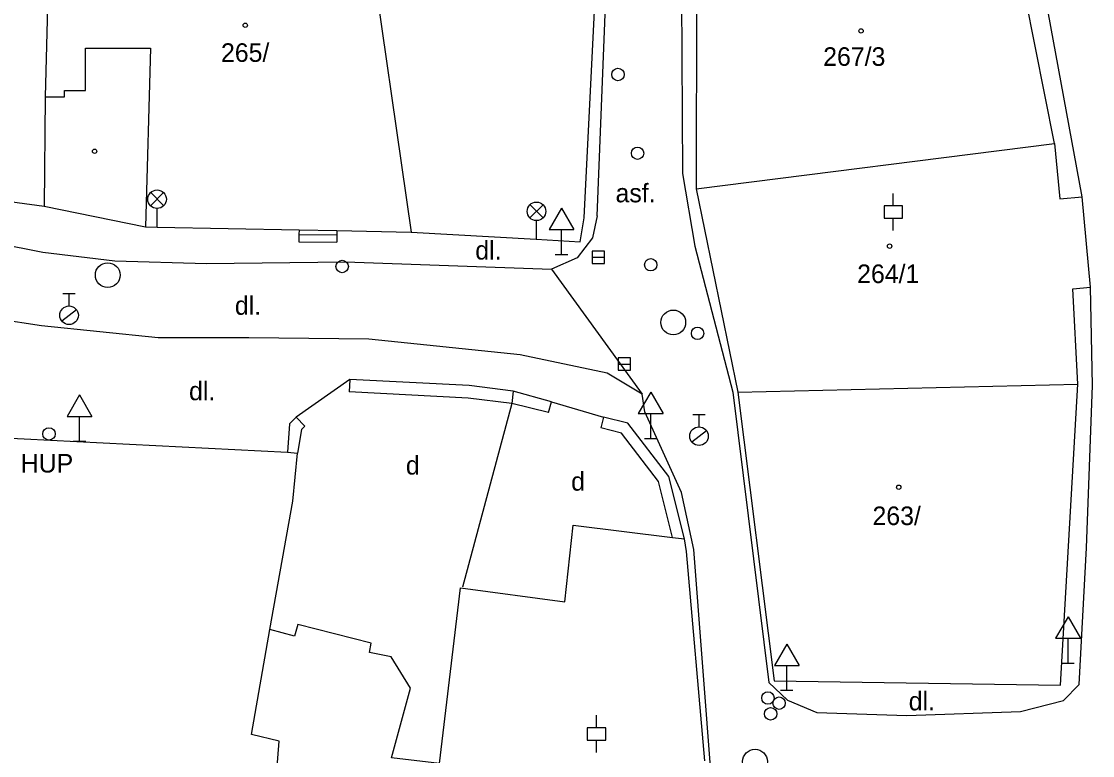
# Model space of a CAD drawing. Extents: x -737812 to -729375, y -1123000 to -1115500.
# Drawn here: x -735863.33 to -735820.11, y -1119538.46 to -1119508.82 of the extents above; entities that cross this region are included whole.
import ezdxf

# ---------------------------------------------------------------- set-up
doc = ezdxf.new("R2010")
doc.units = 0
for name, color, linetype in [('Doplňkové značky', 7, 'Continuous'), ('Hranice - ploty_ zdi', 7, 'Continuous'), ('Hranice parcel a úz_ celk', 7, 'Continuous'), ('Komunikace', 7, 'Continuous'), ('Pomocné popisy', 7, 'Continuous'), ('Popisy povr_ zn_ inž_ sítí', 7, 'Continuous'), ('Povr_ zn_ inž_ sítí - el_', 7, 'Continuous'), ('Povr_ zn_ inž_ sítí - kan_', 7, 'Continuous'), ('Povr_ zn_ inž_ sítí - vod_', 7, 'Continuous'), ('Stavební objekty', 7, 'Continuous'), ('Značky druhů budov', 7, 'Continuous'), ('Značky druhů pozemků', 7, 'Continuous'), ('Čísla popisná', 7, 'Continuous')]:
    doc.layers.add(name, color=color, linetype=linetype)

msp = doc.modelspace()

# ---------------------------------------------------------------- linework, layer by layer
at = {"layer": 'Doplňkové značky'}
for p, q in [((-735841.54, -1119516.354), (-735842.04, -1119517.22)), ((-735841.54, -1119516.354), (-735841.04, -1119517.22)), ((-735842.04, -1119517.22), (-735841.04, -1119517.22)), ((-735841.54, -1119518.22), (-735841.54, -1119517.22)), ((-735841.79, -1119518.22), (-735841.29, -1119518.22)), ((-735837.94, -1119523.784), (-735838.44, -1119524.65)), ((-735837.94, -1119523.784), (-735837.44, -1119524.65)), ((-735860.99, -1119523.894), (-735861.49, -1119524.76)), ((-735860.99, -1119523.894), (-735860.49, -1119524.76)), ((-735838.44, -1119524.65), (-735837.44, -1119524.65)), ((-735837.94, -1119525.65), (-735837.94, -1119524.65)), ((-735861.49, -1119524.76), (-735860.49, -1119524.76)), ((-735860.99, -1119525.76), (-735860.99, -1119524.76)), ((-735861.24, -1119525.76), (-735860.74, -1119525.76)), ((-735838.19, -1119525.65), (-735837.69, -1119525.65)), ((-735821.1, -1119532.854), (-735821.6, -1119533.72)), ((-735821.1, -1119532.854), (-735820.6, -1119533.72)), ((-735821.6, -1119533.72), (-735820.6, -1119533.72)), ((-735821.1, -1119534.72), (-735821.1, -1119533.72)), ((-735832.45, -1119533.954), (-735832.95, -1119534.82)), ((-735832.45, -1119533.954), (-735831.95, -1119534.82)), ((-735832.95, -1119534.82), (-735831.95, -1119534.82)), ((-735832.45, -1119535.82), (-735832.45, -1119534.82)), ((-735821.35, -1119534.72), (-735820.85, -1119534.72)), ((-735832.7, -1119535.82), (-735832.2, -1119535.82))]:
    msp.add_line(p, q, dxfattribs=at)
for radius in [0.25, 0.0005]:
    msp.add_circle((-735862.221, -1119525.47), radius, dxfattribs=at)
at = {"layer": 'Hranice - ploty_ zdi'}
for p, q in [((-735852.13, -1119517.23), (-735852.14, -1119517.42)), ((-735850.6, -1119517.26), (-735850.61, -1119517.43)), ((-735852.14, -1119517.42), (-735850.61, -1119517.43)), ((-735852.14, -1119517.42), (-735852.14, -1119517.72)), ((-735852.14, -1119517.72), (-735850.61, -1119517.73)), ((-735850.61, -1119517.43), (-735850.61, -1119517.73)), ((-735850.08, -1119523.27), (-735852.25, -1119524.8)), ((-735850.08, -1119523.27), (-735850.11, -1119523.77)), ((-735845.26, -1119523.52), (-735850.08, -1119523.27)), ((-735845.3, -1119524.02), (-735850.11, -1119523.77)), ((-735843.49, -1119523.74), (-735845.26, -1119523.52)), ((-735843.49, -1119523.74), (-735843.55, -1119524.24)), ((-735841.95, -1119524.18), (-735843.49, -1119523.74)), ((-735843.55, -1119524.24), (-735845.3, -1119524.02)), ((-735842.07, -1119524.61), (-735843.55, -1119524.24)), ((-735842.07, -1119524.61), (-735841.95, -1119524.18)), ((-735841.95, -1119524.18), (-735839.84, -1119524.79)), ((-735852.52, -1119525.06), (-735852.59, -1119526.21)), ((-735852.25, -1119524.8), (-735852.52, -1119525.06)), ((-735851.9, -1119525.16), (-735852.25, -1119524.8)), ((-735851.9, -1119525.16), (-735852.03, -1119525.29)), ((-735839.84, -1119524.79), (-735839.95, -1119525.23)), ((-735838.86, -1119525.04), (-735839.84, -1119524.79)), ((-735837.21, -1119527.19), (-735838.86, -1119525.04)), ((-735852.03, -1119525.29), (-735852.19, -1119526.25)), ((-735839.12, -1119525.44), (-735839.95, -1119525.23)), ((-735837.62, -1119527.39), (-735839.12, -1119525.44)), ((-735836.58, -1119529.71), (-735837.21, -1119527.19)), ((-735837.06, -1119529.65), (-735837.62, -1119527.39))]:
    msp.add_line(p, q, dxfattribs=at)
at = {"layer": 'Hranice parcel a úz_ celk'}
msp.add_lwpolyline([(-735843.55, -1119524.24), (-735845.54, -1119531.65)], dxfattribs=at)
at = {"layer": 'Komunikace'}
for p, q in [((-735820.53, -1119515.9), (-735823.84, -1119497.81)), ((-735840.1, -1119516.67), (-735839.62, -1119504.39)), ((-735836.7, -1119506.67), (-735836.66, -1119514.95)), ((-735836.66, -1119514.95), (-735836.16, -1119517.89)), ((-735867.04, -1119517.23), (-735862.47, -1119518.13)), ((-735862.47, -1119518.13), (-735859.57, -1119518.48)), ((-735836.16, -1119517.89), (-735834.62, -1119523.78)), ((-735859.57, -1119518.48), (-735855.87, -1119518.59)), ((-735855.87, -1119518.59), (-735850.25, -1119518.52)), ((-735850.25, -1119518.52), (-735841.94, -1119518.82)), ((-735840.91, -1119518.36), (-735841.94, -1119518.82)), ((-735841.94, -1119518.82), (-735838.28, -1119523.87)), ((-735820.11, -1119523.51), (-735820.19, -1119519.54)), ((-735862.52, -1119521.1), (-735866.12, -1119520.57)), ((-735857.82, -1119521.59), (-735862.52, -1119521.1)), ((-735854.15, -1119521.59), (-735857.82, -1119521.59)), ((-735849.31, -1119521.64), (-735854.15, -1119521.59)), ((-735843.21, -1119522.28), (-735849.31, -1119521.64)), ((-735839.7, -1119523.02), (-735843.21, -1119522.28)), ((-735838.28, -1119523.87), (-735839.7, -1119523.02)), ((-735838.18, -1119524.58), (-735838.28, -1119523.87)), ((-735834.62, -1119523.78), (-735833.17, -1119535.51)), ((-735820.36, -1119530.07), (-735820.11, -1119523.51)), ((-735836.7, -1119527.83), (-735838.18, -1119524.58)), ((-735836.2, -1119530.14), (-735836.7, -1119527.83)), ((-735835.417, -1119540.275), (-735836.2, -1119530.14)), ((-735820.65, -1119535.59), (-735820.36, -1119530.07)), ((-735831.23, -1119536.71), (-735827.6, -1119536.84)), ((-735827.6, -1119536.84), (-735823.02, -1119536.67))]:
    msp.add_line(p, q, dxfattribs=at)
for points in [[(-735840.1, -1119516.67), (-735840.29, -1119517.55), (-735840.91, -1119518.36)], [(-735833.17, -1119535.51), (-735832.42, -1119536.22), (-735831.23, -1119536.71)], [(-735823.02, -1119536.67), (-735821.29, -1119536.23), (-735820.65, -1119535.59)]]:
    msp.add_lwpolyline(points, dxfattribs=at)
at = {"layer": 'Povr_ zn_ inž_ sítí - el_'}
for p, q in [((-735858.124, -1119516.258), (-735857.596, -1119515.73)), ((-735857.588, -1119516.255), (-735858.116, -1119515.726)), ((-735857.86, -1119517.12), (-735857.86, -1119516.37)), ((-735842.814, -1119516.748), (-735842.286, -1119516.22)), ((-735842.278, -1119516.745), (-735842.806, -1119516.216)), ((-735842.55, -1119517.61), (-735842.55, -1119516.86))]:
    msp.add_line(p, q, dxfattribs=at)
for centre in [(-735857.86, -1119515.995), (-735842.55, -1119516.485)]:
    msp.add_circle(centre, 0.375, dxfattribs=at)
at = {"layer": 'Povr_ zn_ inž_ sítí - kan_'}
for p, q in [((-735840.3, -1119518.34), (-735839.8, -1119518.34)), ((-735839.25, -1119522.65), (-735838.75, -1119522.65))]:
    msp.add_line(p, q, dxfattribs=at)
for points in [[(-735840.3, -1119518.591), (-735839.8, -1119518.591), (-735839.8, -1119518.09), (-735840.3, -1119518.09)], [(-735839.25, -1119522.901), (-735838.75, -1119522.901), (-735838.75, -1119522.4), (-735839.25, -1119522.4)]]:
    msp.add_lwpolyline(points, close=True, dxfattribs=at)
for centre in [(-735859.85, -1119519.06), (-735837.03, -1119520.97), (-735833.73, -1119538.7)]:
    msp.add_circle(centre, 0.5, dxfattribs=at)
at = {"layer": 'Povr_ zn_ inž_ sítí - vod_'}
for p, q in [((-735861.66, -1119519.805), (-735861.16, -1119519.805)), ((-735861.41, -1119520.305), (-735861.41, -1119519.805)), ((-735861.704, -1119520.911), (-735861.114, -1119520.448)), ((-735836.24, -1119524.685), (-735835.74, -1119524.685)), ((-735835.99, -1119525.185), (-735835.99, -1119524.685)), ((-735836.284, -1119525.791), (-735835.694, -1119525.328))]:
    msp.add_line(p, q, dxfattribs=at)
for centre, radius in [((-735839.26, -1119510.96), 0.25), ((-735838.47, -1119514.14), 0.25), ((-735850.39, -1119518.71), 0.25), ((-735837.94, -1119518.64), 0.25), ((-735861.41, -1119520.68), 0.375), ((-735836.05, -1119521.41), 0.25), ((-735835.99, -1119525.56), 0.375), ((-735833.21, -1119536.13), 0.25), ((-735832.76, -1119536.34), 0.25), ((-735833.1, -1119536.77), 0.25)]:
    msp.add_circle(centre, radius, dxfattribs=at)
at = {"layer": 'Stavební objekty'}
for p, q in [((-735840.62, -1119516.74), (-735839.96, -1119503.33)), ((-735821.64, -1119513.74), (-735823.32, -1119505.3)), ((-735836.09, -1119506.58), (-735836.1, -1119515.58)), ((-735836.1, -1119515.58), (-735821.64, -1119513.74)), ((-735821.64, -1119513.74), (-735821.43, -1119515.98)), ((-735878.92, -1119513.97), (-735862.41, -1119516.28)), ((-735836.1, -1119515.58), (-735834.43, -1119523.78)), ((-735821.43, -1119515.98), (-735820.53, -1119515.9)), ((-735820.19, -1119519.54), (-735820.53, -1119515.9)), ((-735862.41, -1119516.28), (-735858.33, -1119517.11)), ((-735840.79, -1119517.71), (-735840.62, -1119516.74)), ((-735858.33, -1119517.11), (-735857.86, -1119517.12)), ((-735857.86, -1119517.12), (-735852.13, -1119517.23)), ((-735852.13, -1119517.23), (-735850.6, -1119517.26)), ((-735850.6, -1119517.26), (-735847.6, -1119517.32)), ((-735847.6, -1119517.32), (-735842.56, -1119517.61)), ((-735842.56, -1119517.61), (-735840.79, -1119517.71)), ((-735820.91, -1119519.61), (-735820.19, -1119519.54)), ((-735820.7, -1119523.46), (-735820.91, -1119519.61)), ((-735834.43, -1119523.78), (-735820.7, -1119523.46)), ((-735834.43, -1119523.78), (-735832.96, -1119535.44)), ((-735821.4, -1119535.61), (-735820.7, -1119523.46)), ((-735864.3, -1119525.62), (-735852.59, -1119526.21)), ((-735852.59, -1119526.21), (-735852.19, -1119526.25)), ((-735836.5, -1119530.21), (-735836.58, -1119529.71)), ((-735835.76, -1119538.67), (-735836.5, -1119530.21)), ((-735832.96, -1119535.44), (-735821.4, -1119535.61))]:
    msp.add_line(p, q, dxfattribs=at)
for points in [[(-735862.19, -1119504.6), (-735862.37, -1119511.86), (-735862.41, -1119516.28)], [(-735849.39, -1119504.9), (-735847.6, -1119517.32)], [(-735862.37, -1119511.86), (-735861.59, -1119511.86), (-735861.59, -1119511.61), (-735860.75, -1119511.61), (-735860.75, -1119509.9), (-735858.13, -1119509.9), (-735858.33, -1119517.11)], [(-735853.118, -1119540.275), (-735852.93, -1119537.88), (-735854.05, -1119537.61), (-735853.31, -1119533.36), (-735852.38, -1119528.18), (-735852.19, -1119526.25)], [(-735843.456, -1119540.275), (-735843.34, -1119539.15), (-735846.46, -1119538.78), (-735845.62, -1119531.68), (-735841.4, -1119532.25), (-735841.07, -1119529.15), (-735837.06, -1119529.65), (-735836.58, -1119529.71)], [(-735846.46, -1119538.78), (-735848.4, -1119538.55), (-735847.63, -1119535.73), (-735848.41, -1119534.47), (-735849.29, -1119534.29), (-735849.22, -1119533.92), (-735852.18, -1119533.16), (-735852.32, -1119533.64), (-735853.31, -1119533.36)]]:
    msp.add_lwpolyline(points, dxfattribs=at)
at = {"layer": 'Značky druhů budov'}
for centre in [(-735854.3, -1119508.97), (-735829.45, -1119509.2), (-735860.38, -1119514.06), (-735828.3, -1119517.89), (-735827.93, -1119527.62)]:
    msp.add_circle(centre, 0.0875, dxfattribs=at)
at = {"layer": 'Značky druhů pozemků'}
for p, q in [((-735828.15, -1119516.26), (-735828.15, -1119515.76)), ((-735828.15, -1119517.26), (-735828.15, -1119516.76)), ((-735840.13, -1119537.33), (-735840.13, -1119536.83)), ((-735840.13, -1119538.33), (-735840.13, -1119537.83))]:
    msp.add_line(p, q, dxfattribs=at)
for points in [[(-735828.525, -1119516.76), (-735827.775, -1119516.76), (-735827.775, -1119516.26), (-735828.525, -1119516.26)], [(-735840.505, -1119537.83), (-735839.755, -1119537.83), (-735839.755, -1119537.33), (-735840.505, -1119537.33)]]:
    msp.add_lwpolyline(points, close=True, dxfattribs=at)

# ---------------------------------------------------------------- texts
at = {"layer": 'Pomocné popisy'}
for s, p in [('asf.', (-735839.36, -1119516.12)), ('dl.', (-735845.02, -1119518.43)), ('dl.', (-735854.72, -1119520.66)), ('dl.', (-735856.57, -1119524.11)), ('d', (-735847.82, -1119527.11)), ('d', (-735841.15, -1119527.76)), ('dl.', (-735827.53, -1119536.63))]:
    msp.add_text(s, height=0.75, dxfattribs=at).set_placement(p)
at = {"layer": 'Popisy povr_ zn_ inž_ sítí'}
msp.add_text('HUP', height=0.75, dxfattribs=at).set_placement((-735863.36, -1119527.03))
at = {"layer": 'Čísla popisná'}
for s, p in [('265/', (-735855.28, -1119510.45)), ('267/3', (-735830.98, -1119510.61)), ('264/1', (-735829.61, -1119519.38)), ('263/', (-735828.99, -1119529.15))]:
    msp.add_text(s, height=0.75, dxfattribs=at).set_placement(p)

doc.saveas('drawing.dxf')
